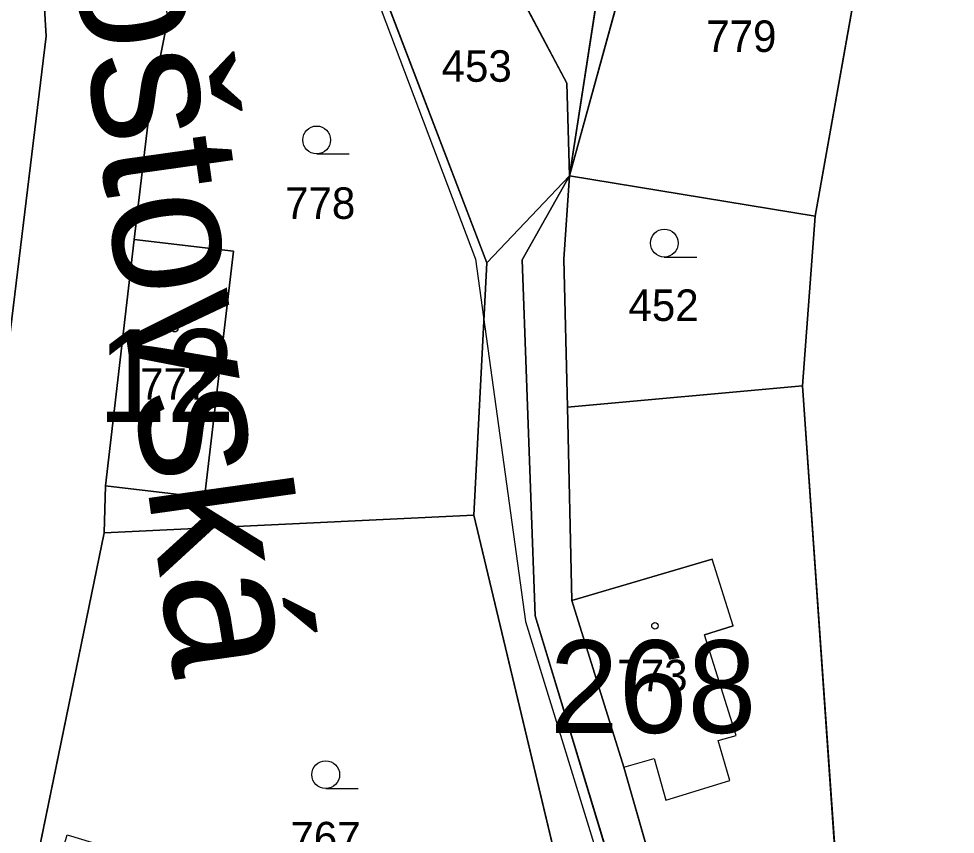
# Model space of a CAD drawing. Extents: x -689422 to -685210, y -987725 to -982160.
# Drawn here: x -687023 to -686972.5, y -985586.6 to -985542.6 of the extents above; entities that cross this region are included whole.
import ezdxf

# ---------------------------------------------------------------- set-up
doc = ezdxf.new("R2010")
doc.units = 0
for name, color, linetype in [('KN_Budovy', 7, 'Continuous'), ('KN_Budovy_cisla_domovni', 7, 'Continuous'), ('KN_Hranice_parcel', 7, 'Continuous'), ('KN_Hranice_parcel_vnitrni_kresba', 7, 'Continuous'), ('KN_Parcelni cisla', 7, 'Continuous'), ('KN_Polygon parcely', 7, 'Continuous'), ('KN_Popisy_pomistni nazvy nazvy ulic', 7, 'Continuous'), ('KN_POZEMKY_OSTATNI PLOCHA', 7, 'Continuous'), ('KN_POZEMKY_VODNI_PLOCHA', 7, 'Continuous'), ('KN_POZEMKY_ZAHRADA', 7, 'Continuous'), ('KN_POZEMKY_ZASTAVENA PLOCHA', 7, 'Continuous'), ('KN_VYUZITI_07_vodni plocha_tok prirozeny', 7, 'Continuous'), ('KN_VYUZITI_17_ostatni plocha_ostatni komunikace', 7, 'Continuous'), ('KN_VYUZITI_26_ostatni plocha_jina plocha', 7, 'Continuous'), ('KN_Značky budov', 7, 'Continuous'), ('KN_Značky kultur', 7, 'Continuous')]:
    doc.layers.add(name, color=color, linetype=linetype)

msp = doc.modelspace()

# ---------------------------------------------------------------- linework, layer by layer
at = {"layer": 'KN_Budovy'}
for points in [[(-687018.35, -985567.82), (-687013, -985568.45), (-687011.44, -985555.15), (-687016.79, -985554.52)], [(-686984.45, -985575.37), (-686985.58, -985571.77), (-686993.16, -985574.01), (-686990.36, -985582.99), (-686988.72, -985582.53), (-686988.09, -985584.78), (-686984.64, -985583.71), (-686985.26, -985581.56), (-686984.29, -985581.28), (-686986, -985575.86)]]:
    msp.add_lwpolyline(points, close=True, dxfattribs=at)
at = {"layer": 'KN_Hranice_parcel'}
for p, q in [((-687007.75, -985529.65), (-686997.76, -985555.78)), ((-686980.02, -985553.25), (-686976.88, -985535.55)), ((-686993.3, -985551.07), (-686991, -985536.25)), ((-686997.39, -985538.62), (-686993.43, -985546.08)), ((-686993.43, -985546.08), (-686993.3, -985551.07)), ((-686993.3, -985551.07), (-686997.76, -985555.78)), ((-686993.59, -985555.58), (-686993.3, -985551.07)), ((-686980.02, -985553.25), (-686993.3, -985551.07)), ((-686980.72, -985562.42), (-686980.02, -985553.25)), ((-687018.35, -985567.82), (-687016.79, -985554.52)), ((-686993.4, -985563.56), (-686993.59, -985555.58)), ((-686997.76, -985555.78), (-686998.45, -985569.39)), ((-686993.4, -985563.56), (-686980.72, -985562.42)), ((-686978.45, -985594.79), (-686980.72, -985562.42)), ((-686993.16, -985574.01), (-686993.4, -985563.56)), ((-687018.42, -985570.35), (-687018.35, -985567.82)), ((-686998.45, -985569.39), (-687018.42, -985570.35)), ((-686998.45, -985569.39), (-686991.74, -985597.52)), ((-687022.48, -985590.14), (-687018.42, -985570.35))]:
    msp.add_line(p, q, dxfattribs=at)
for points in [[(-686993.3, -985551.07), (-686989.41, -985536.97), (-686980.34, -985521.31), (-686972.93, -985506.2)], [(-687024.87, -985570.79), (-687021.55, -985543.54), (-687022.06, -985535.12), (-687023.05, -985528.54)], [(-687016.79, -985554.52), (-687015.97, -985547.55), (-687014.96, -985542.53)], [(-686993.3, -985551.07), (-686995.84, -985555.61), (-686995.15, -985574.83), (-686989.7, -985592.77), (-686987.73, -985606.38)], [(-687018.35, -985567.82), (-687013, -985568.45), (-687011.44, -985555.15), (-687016.79, -985554.52)], [(-686978.45, -985594.79), (-686986.34, -985597.02), (-686990.36, -985582.99), (-686993.16, -985574.01)]]:
    msp.add_lwpolyline(points, dxfattribs=at)
at = {"layer": 'KN_Hranice_parcel_vnitrni_kresba'}
for p, q in [((-687008.15, -985529.72), (-686998.36, -985555.58)), ((-686993.16, -985574.01), (-686985.58, -985571.77)), ((-686984.45, -985575.37), (-686985.58, -985571.77)), ((-686984.45, -985575.37), (-686986, -985575.86)), ((-686984.29, -985581.28), (-686986, -985575.86)), ((-686985.26, -985581.56), (-686984.29, -985581.28)), ((-686984.64, -985583.71), (-686985.26, -985581.56)), ((-686990.36, -985582.99), (-686988.72, -985582.53)), ((-686988.72, -985582.53), (-686988.09, -985584.78)), ((-686988.09, -985584.78), (-686984.64, -985583.71))]:
    msp.add_line(p, q, dxfattribs=at)
msp.add_lwpolyline([(-686998.36, -985555.58), (-686995.66, -985575.13), (-686990.23, -985592.78), (-686988.38, -985606.28), (-686985.09, -985629.14), (-686982.16, -985648.79), (-686981.81, -985659.58), (-686980.81, -985663.36), (-686973.31, -985692.23), (-686962.38, -985712.44)], dxfattribs=at)
at = {"layer": 'KN_Polygon parcely'}
for points in [[(-686945.1, -985433.25), (-686945.1, -985434.79), (-686946.92, -985442.51), (-686948.98, -985454.9), (-686958.3, -985482.93), (-686960.99, -985492.39), (-686965.8, -985504.15), (-686972.93, -985506.2), (-686976.88, -985535.55), (-686980.02, -985553.25), (-686980.72, -985562.42), (-686978.45, -985594.79)], [(-687022.48, -985590.14), (-687018.42, -985570.35), (-687018.35, -985567.82), (-687016.79, -985554.52), (-687015.97, -985547.55), (-687014.96, -985542.53), (-687018.14, -985527.95), (-687023.49, -985511.35), (-687025.83, -985505.94), (-687028.41, -985496.23), (-687030.21, -985491.63), (-687038.32, -985492.63), (-687031.38, -985505.13), (-687030.61, -985506.51), (-687027.92, -985512.45), (-687023.05, -985528.54), (-687022.06, -985535.12), (-687021.55, -985543.54), (-687024.87, -985570.79), (-687029.19, -985592.81)]]:
    msp.add_lwpolyline(points, dxfattribs=at)
for points in [[(-687007.75, -985529.65), (-686997.76, -985555.78), (-686993.3, -985551.07), (-686993.43, -985546.08), (-686997.39, -985538.62), (-687021.3, -985493.61), (-687022.52, -985488.3), (-687021.28, -985475.5), (-687025.85, -985478.77), (-687029.12, -985483.45), (-687030.24, -985487.07), (-687030.21, -985491.63), (-687028.41, -985496.23), (-687016.82, -985512.46)], [(-686991, -985536.25), (-686994.59, -985522.4), (-686996.07, -985518.56), (-687001.68, -985504.01), (-687004.94, -985495.56), (-687005.93, -985496.57), (-687008.2, -985494.24), (-686996.55, -985526.14), (-686997.39, -985538.62), (-686993.43, -985546.08), (-686993.3, -985551.07)], [(-686975.51, -985506.94), (-686983.52, -985523.09), (-686984.03, -985524.13), (-686991, -985536.25), (-686993.3, -985551.07), (-686989.41, -985536.97), (-686980.34, -985521.31), (-686972.93, -985506.2)], [(-686972.93, -985506.2), (-686980.34, -985521.31), (-686989.41, -985536.97), (-686993.3, -985551.07), (-686980.02, -985553.25), (-686976.88, -985535.55)], [(-687037.31, -985532.78), (-687034.31, -985544.89), (-687032.62, -985551.7), (-687027.32, -985548.83), (-687029.57, -985563.35), (-687028.49, -985565.6), (-687026.06, -985570.69), (-687024.87, -985570.79), (-687021.55, -985543.54), (-687022.06, -985535.12), (-687023.05, -985528.54), (-687024.58, -985529.1), (-687033.35, -985531.65), (-687033.39, -985531.52), (-687035.35, -985532.1), (-687035.62, -985531.2), (-687037.54, -985531.84)], [(-687007.98, -985530.07), (-687014.96, -985542.53), (-687015.97, -985547.55), (-687016.79, -985554.52), (-687011.44, -985555.15), (-687013, -985568.45), (-687018.35, -985567.82), (-687018.42, -985570.35), (-686998.45, -985569.39), (-686997.76, -985555.78), (-687007.75, -985529.65)], [(-686993.3, -985551.07), (-686997.76, -985555.78), (-686998.45, -985569.39), (-686991.74, -985597.52), (-686990.8, -985600.96), (-686988.77, -985609.49), (-686989.01, -985611.7), (-686987.87, -985626.04), (-686987.52, -985629.52), (-686986.62, -985629.43), (-686984.43, -985629.21), (-686987.73, -985606.38), (-686989.7, -985592.77), (-686995.15, -985574.83), (-686995.84, -985555.61)], [(-686979.73, -985597.91), (-686977.75, -985597.22), (-686978.45, -985594.79), (-686986.34, -985597.02), (-686990.36, -985582.99), (-686993.16, -985574.01), (-686993.4, -985563.56), (-686993.59, -985555.58), (-686993.3, -985551.07), (-686995.84, -985555.61), (-686995.15, -985574.83), (-686989.7, -985592.77), (-686987.73, -985606.38), (-686985.42, -985599.47)], [(-686993.4, -985563.56), (-686980.72, -985562.42), (-686980.02, -985553.25), (-686993.3, -985551.07), (-686993.59, -985555.58)], [(-687013, -985568.45), (-687011.44, -985555.15), (-687016.79, -985554.52), (-687018.35, -985567.82)], [(-686980.72, -985562.42), (-686993.4, -985563.56), (-686993.16, -985574.01), (-686990.36, -985582.99), (-686986.34, -985597.02), (-686978.45, -985594.79)], [(-686998.45, -985569.39), (-687018.42, -985570.35), (-687022.48, -985590.14), (-687021.5, -985590.37), (-687020.42, -985586.65), (-687014.29, -985588.5), (-687015.46, -985592.29), (-687019.54, -985605.48), (-687026.51, -985603.33), (-687027.15, -985605.6), (-687019.23, -985609.03), (-687015.56, -985607.23), (-687009.86, -985604.81), (-687007.41, -985604.53), (-687007.94, -985602.68), (-687005.85, -985601.98), (-686996.88, -985598.96), (-686991.74, -985597.52)]]:
    msp.add_lwpolyline(points, close=True, dxfattribs=at)
at = {"layer": 'KN_POZEMKY_OSTATNI PLOCHA'}
for p, q in [((-686997.76, -985555.78), (-687007.75, -985529.65)), ((-687021.55, -985543.54), (-687022.06, -985535.12)), ((-686991, -985536.25), (-686993.3, -985551.07)), ((-686993.43, -985546.08), (-686997.39, -985538.62)), ((-686997.39, -985538.62), (-686993.43, -985546.08)), ((-687014.96, -985542.53), (-687015.97, -985547.55)), ((-687024.87, -985570.79), (-687021.55, -985543.54)), ((-686993.3, -985551.07), (-686993.43, -985546.08)), ((-686993.43, -985546.08), (-686993.3, -985551.07)), ((-687015.97, -985547.55), (-687016.79, -985554.52)), ((-686997.76, -985555.78), (-686993.3, -985551.07)), ((-686993.3, -985551.07), (-686997.76, -985555.78)), ((-686993.3, -985551.07), (-686995.84, -985555.61)), ((-686995.84, -985555.61), (-686993.3, -985551.07)), ((-686993.3, -985551.07), (-686993.59, -985555.58)), ((-687016.79, -985554.52), (-687018.35, -985567.82)), ((-686995.84, -985555.61), (-686995.15, -985574.83)), ((-686995.15, -985574.83), (-686995.84, -985555.61)), ((-686993.59, -985555.58), (-686993.4, -985563.56)), ((-686998.45, -985569.39), (-686997.76, -985555.78)), ((-686993.4, -985563.56), (-686993.16, -985574.01)), ((-687018.35, -985567.82), (-687018.42, -985570.35)), ((-686991.74, -985597.52), (-686998.45, -985569.39)), ((-687018.42, -985570.35), (-687022.48, -985590.14)), ((-686993.16, -985574.01), (-686990.36, -985582.99)), ((-686995.15, -985574.83), (-686989.7, -985592.77)), ((-686989.7, -985592.77), (-686995.15, -985574.83)), ((-686990.36, -985582.99), (-686986.34, -985597.02))]:
    msp.add_line(p, q, dxfattribs=at)
at = {"layer": 'KN_POZEMKY_VODNI_PLOCHA'}
for p, q in [((-686980.02, -985553.25), (-686976.88, -985535.55)), ((-686993.3, -985551.07), (-686991, -985536.25)), ((-686989.41, -985536.97), (-686993.3, -985551.07)), ((-686980.72, -985562.42), (-686980.02, -985553.25)), ((-686978.45, -985594.79), (-686980.72, -985562.42))]:
    msp.add_line(p, q, dxfattribs=at)
at = {"layer": 'KN_POZEMKY_ZAHRADA'}
for p, q in [((-687007.75, -985529.65), (-686997.76, -985555.78)), ((-687022.06, -985535.12), (-687021.55, -985543.54)), ((-686976.88, -985535.55), (-686980.02, -985553.25)), ((-686993.3, -985551.07), (-686989.41, -985536.97)), ((-687015.97, -985547.55), (-687014.96, -985542.53)), ((-687021.55, -985543.54), (-687024.87, -985570.79)), ((-687016.79, -985554.52), (-687015.97, -985547.55)), ((-686993.59, -985555.58), (-686993.3, -985551.07)), ((-686980.02, -985553.25), (-686993.3, -985551.07)), ((-686993.3, -985551.07), (-686980.02, -985553.25)), ((-686980.02, -985553.25), (-686980.72, -985562.42)), ((-687011.44, -985555.15), (-687016.79, -985554.52)), ((-687013, -985568.45), (-687011.44, -985555.15)), ((-686993.4, -985563.56), (-686993.59, -985555.58)), ((-686997.76, -985555.78), (-686998.45, -985569.39)), ((-686980.72, -985562.42), (-686993.4, -985563.56)), ((-687018.42, -985570.35), (-687018.35, -985567.82)), ((-687018.35, -985567.82), (-687013, -985568.45)), ((-686998.45, -985569.39), (-687018.42, -985570.35)), ((-687018.42, -985570.35), (-686998.45, -985569.39)), ((-686998.45, -985569.39), (-686991.74, -985597.52)), ((-687022.48, -985590.14), (-687018.42, -985570.35))]:
    msp.add_line(p, q, dxfattribs=at)
at = {"layer": 'KN_POZEMKY_ZASTAVENA PLOCHA'}
for p, q in [((-687018.35, -985567.82), (-687016.79, -985554.52)), ((-687016.79, -985554.52), (-687011.44, -985555.15)), ((-687011.44, -985555.15), (-687013, -985568.45)), ((-686993.4, -985563.56), (-686980.72, -985562.42)), ((-686980.72, -985562.42), (-686978.45, -985594.79)), ((-686993.16, -985574.01), (-686993.4, -985563.56)), ((-687013, -985568.45), (-687018.35, -985567.82)), ((-686990.36, -985582.99), (-686993.16, -985574.01)), ((-686986.34, -985597.02), (-686990.36, -985582.99))]:
    msp.add_line(p, q, dxfattribs=at)
at = {"layer": 'KN_VYUZITI_07_vodni plocha_tok prirozeny'}
for p, q in [((-686980.02, -985553.25), (-686976.88, -985535.55)), ((-686993.3, -985551.07), (-686991, -985536.25)), ((-686989.41, -985536.97), (-686993.3, -985551.07)), ((-686980.72, -985562.42), (-686980.02, -985553.25)), ((-686978.45, -985594.79), (-686980.72, -985562.42))]:
    msp.add_line(p, q, dxfattribs=at)
at = {"layer": 'KN_VYUZITI_17_ostatni plocha_ostatni komunikace'}
for p, q in [((-686997.76, -985555.78), (-687007.75, -985529.65)), ((-687021.55, -985543.54), (-687022.06, -985535.12)), ((-686997.39, -985538.62), (-686993.43, -985546.08)), ((-687014.96, -985542.53), (-687015.97, -985547.55)), ((-687024.87, -985570.79), (-687021.55, -985543.54)), ((-686993.43, -985546.08), (-686993.3, -985551.07)), ((-687015.97, -985547.55), (-687016.79, -985554.52)), ((-686993.3, -985551.07), (-686997.76, -985555.78)), ((-686995.84, -985555.61), (-686993.3, -985551.07)), ((-686993.3, -985551.07), (-686993.59, -985555.58)), ((-687016.79, -985554.52), (-687018.35, -985567.82)), ((-686995.15, -985574.83), (-686995.84, -985555.61)), ((-686993.59, -985555.58), (-686993.4, -985563.56)), ((-686993.4, -985563.56), (-686993.16, -985574.01)), ((-687018.35, -985567.82), (-687018.42, -985570.35)), ((-687018.42, -985570.35), (-687022.48, -985590.14)), ((-686993.16, -985574.01), (-686990.36, -985582.99)), ((-686989.7, -985592.77), (-686995.15, -985574.83)), ((-686990.36, -985582.99), (-686986.34, -985597.02))]:
    msp.add_line(p, q, dxfattribs=at)
at = {"layer": 'KN_VYUZITI_26_ostatni plocha_jina plocha'}
for p, q in [((-686991, -985536.25), (-686993.3, -985551.07)), ((-686993.43, -985546.08), (-686997.39, -985538.62)), ((-686993.3, -985551.07), (-686993.43, -985546.08)), ((-686997.76, -985555.78), (-686993.3, -985551.07)), ((-686993.3, -985551.07), (-686995.84, -985555.61)), ((-686995.84, -985555.61), (-686995.15, -985574.83)), ((-686998.45, -985569.39), (-686997.76, -985555.78)), ((-686991.74, -985597.52), (-686998.45, -985569.39)), ((-686995.15, -985574.83), (-686989.7, -985592.77))]:
    msp.add_line(p, q, dxfattribs=at)
at = {"layer": 'KN_Značky budov'}
for centre in [(-687014.607, -985559.329), (-686988.677, -985575.369)]:
    msp.add_circle(centre, 0.175, dxfattribs=at)
at = {"layer": 'KN_Značky kultur'}
for p, q in [((-687006.943, -985549.89), (-687005.193, -985549.89)), ((-686988.173, -985555.46), (-686986.423, -985555.46)), ((-687006.453, -985584.15), (-687004.703, -985584.15))]:
    msp.add_line(p, q, dxfattribs=at)
for centre in [(-687006.943, -985549.14), (-686988.173, -985554.71), (-687006.453, -985583.4)]:
    msp.add_circle(centre, 0.75, dxfattribs=at)

# ---------------------------------------------------------------- texts
at = {"layer": 'KN_Budovy_cisla_domovni'}
for s, p in [('12', (-687018.779, -985564.359)), ('268', (-686994.359, -985581.149))]:
    msp.add_text(s, height=5, dxfattribs=at).set_placement(p)
at = {"layer": 'KN_Parcelni cisla'}
for s, p in [('779', (-686985.91, -985544.39)), ('453', (-687000.2, -985546)), ('778', (-687008.65, -985553.4)), ('452', (-686990.11, -985558.91)), ('777', (-687016.48, -985563.16)), ('773', (-686990.71, -985578.9)), ('767', (-687008.36, -985587.65))]:
    msp.add_text(s, height=1.7, dxfattribs=at).set_placement(p)
at = {"layer": 'KN_Popisy_pomistni nazvy nazvy ulic'}
msp.add_text('Poštovská', height=7.5, rotation=278, dxfattribs=at).set_placement((-687021.071, -985532.468))

doc.saveas('drawing.dxf')
